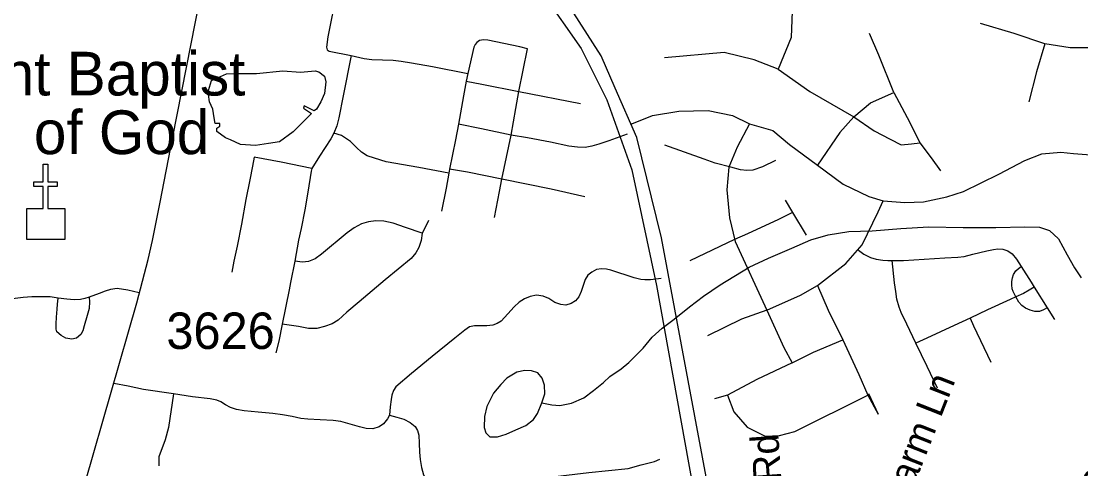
# Model space of a CAD drawing. Extents: x 1383679 to 1536984, y 460658 to 651027.
# Drawn here: x 1456433 to 1460069, y 477365 to 478901 of the extents above; entities that cross this region are included whole.
import ezdxf

# ---------------------------------------------------------------- set-up
doc = ezdxf.new("R2010")
doc.units = 0
for name, color, linetype in [('Exist Cultural Church CELL', 7, 'Continuous'), ('Exist Cultural Church Label', 7, 'Continuous'), ('Exist Hydrographic Misc Water Feature', 7, 'Continuous'), ('Exist Road Non-System Type 51', 7, 'Continuous'), ('Exist Road Non-System Type 51 Label', 7, 'Continuous'), ('Exist Road Secondary Type 51 Attributed', 7, 'Continuous'), ('Exist Road Secondary Type 51 Divided Attributed', 7, 'Continuous'), ('Exist Road Secondary Type 51 Number Label', 7, 'Continuous')]:
    doc.layers.add(name, color=color, linetype=linetype)

msp = doc.modelspace()

# ---------------------------------------------------------------- linework, layer by layer
at = {"layer": 'Exist Cultural Church CELL'}
msp.add_lwpolyline([(1456451.6, 478257.7), (1456508.6, 478257.9), (1456508.6, 478334), (1456476.6, 478334), (1456476.6, 478350), (1456508.6, 478350), (1456508.6, 478410.1), (1456524.6, 478410.1), (1456524.6, 478350), (1456556.6, 478350), (1456556.6, 478334), (1456524.6, 478334), (1456524.6, 478257.9), (1456582.2, 478257.7), (1456582.2, 478151.3), (1456451.6, 478151.3)], close=True, dxfattribs=at)
at = {"layer": 'Exist Hydrographic Misc Water Feature'}
for points in [[(1457086.1, 478697.7), (1457136.8, 478719.7), (1457169, 478721.3), (1457199.6, 478721.3), (1457239.9, 478721.3), (1457330.1, 478730.6), (1457391.3, 478725.9), (1457441.3, 478730.6), (1457454.2, 478727.5), (1457473.5, 478711.9), (1457478.3, 478693.1), (1457473.5, 478652.5), (1457460.6, 478624.4), (1457446.1, 478599.4), (1457438.1, 478593.1), (1457404.2, 478610.3), (1457401, 478602.5), (1457428.4, 478583.7), (1457404.2, 478558.7), (1457365.6, 478521.2), (1457318.8, 478486.8), (1457281.8, 478480.6), (1457236.7, 478474.3), (1457185.1, 478477.4), (1457151.3, 478493.1), (1457133.6, 478500.9), (1457104.6, 478522.8), (1457104.6, 478533.7), (1457114.2, 478540), (1457114.2, 478549.3), (1457104.6, 478549.3), (1457098.1, 478549.3), (1457094.9, 478569.7), (1457090.1, 478599.4), (1457078.8, 478624.4), (1457075.6, 478649.4), (1457075.6, 478663.4), (1457086.1, 478697.7)], [(1458219.4, 477591), (1458253.2, 477584.6), (1458281.3, 477582.4), (1458321.4, 477589.8), (1458363.7, 477608.6), (1458396.1, 477634.2), (1458430.8, 477661.4), (1458453.1, 477681.5), (1458491.6, 477708.6), (1458518, 477730.2), (1458567, 477779.3), (1458597.6, 477816.5), (1458632.2, 477847.7), (1458672.9, 477879), (1458725.6, 477920.5), (1458774.4, 477957.3), (1458831.1, 477996.4), (1458930.2, 478056.7), (1458996.7, 478087.4), (1459077.4, 478121.9), (1459141.9, 478151), (1459202.3, 478167.8), (1459272.5, 478178.7), (1459352.6, 478181.2), (1459450.8, 478189), (1459547, 478195.4), (1459665, 478192.9), (1459777.1, 478193.1), (1459877, 478195.2), (1459927.2, 478194.2), (1459960.9, 478182.1), (1459992.5, 478153.5), (1460021.4, 478098.8), (1460046.7, 478054), (1460070, 478019.9)], [(1458219.4, 477591), (1458229.9, 477622.8), (1458228.5, 477651.6), (1458220.9, 477675.5), (1458205.2, 477693.8), (1458183.4, 477701.7), (1458161.4, 477702.1), (1458133.2, 477697), (1458098.8, 477675.5), (1458078.5, 477653.8), (1458053.9, 477624.7), (1458031, 477578.4), (1458022.4, 477544.9), (1458021.8, 477507.2), (1458027.3, 477489), (1458041.1, 477474.8), (1458067.1, 477474.3), (1458097.3, 477483.5), (1458129.7, 477499.3), (1458163.9, 477514.2), (1458190.4, 477534.2), (1458204.7, 477555.2), (1458219.4, 477591)]]:
    msp.add_lwpolyline(points, dxfattribs=at)
at = {"layer": 'Exist Road Non-System Type 51'}
for p, q in [((1457965.9, 478720.8), (1457960, 478694.4)), ((1458140.6, 478659.9), (1458352.1, 478618.8)), ((1458082.5, 478358.9), (1458114.4, 478510.2)), ((1457902.9, 478393.2), (1457900.1, 478379.1)), ((1459054.6, 478286.4), (1459079.4, 478243.8)), ((1459079.4, 478243.8), (1459126, 478166.4)), ((1459908.4, 477988.7), (1459953.2, 477916.9)), ((1459953.2, 477916.9), (1459977.9, 477877.5)), ((1459340.2, 477623), (1459373.9, 477552.6)), ((1458856.1, 477618.1), (1458812, 477604.9)), ((1459338.1, 477618.1), (1459373.3, 477552))]:
    msp.add_line(p, q, dxfattribs=at)
for points in [[(1457515.9, 479001.6), (1457485.1, 478846.8), (1457480.6, 478811.8), (1457483, 478802.8), (1457489.1, 478797.4), (1457564.8, 478782.6)], [(1459091.3, 479037.1), (1459078.5, 478934.7), (1459075.3, 478845), (1459030.5, 478736.2)], [(1459945.3, 478822.6), (1459839.8, 478857.9), (1459724.6, 478893.1)], [(1459427.1, 478656.2), (1459375.9, 478784.2), (1459344, 478857.9)], [(1458140.6, 478659.9), (1458170.1, 478806.4), (1458143.6, 478813.2), (1458033.9, 478835.8), (1458019.4, 478836.5), (1458005.6, 478834.2), (1457996.5, 478827.7), (1457990.6, 478820.8), (1457985.4, 478811.7), (1457965.9, 478720.8)], [(1459945.3, 478822.6), (1459916.5, 478726.6), (1459890.9, 478624.1)], [(1460201.2, 478813), (1460121.2, 478809.8), (1460031.7, 478809.8), (1459945.3, 478822.6)], [(1459030.5, 478736.2), (1458947.3, 478768.2), (1458845, 478793.8), (1458640.2, 478774.6)], [(1457564.8, 478782.6), (1457538.1, 478644.8), (1457522.4, 478569), (1457515.5, 478542), (1457505, 478516.5)], [(1457564.8, 478782.6), (1457609.1, 478773.2), (1457635.4, 478769.5), (1457672.9, 478767.8), (1457709.4, 478767.4), (1457736.1, 478763.8), (1457771.9, 478758.3), (1457844.4, 478745.2), (1457965.9, 478720.8)], [(1459030.5, 478736.2), (1459139.2, 478659.4), (1459289.6, 478572.9)], [(1457960, 478694.4), (1457950.2, 478644.5), (1457932.9, 478546.9)], [(1457960, 478694.4), (1458013, 478685.2), (1458140.6, 478659.9)], [(1458114.4, 478510.2), (1458130.4, 478601.3), (1458140.6, 478659.9)], [(1459289.6, 478572.9), (1459347.2, 478620.9), (1459427.1, 478656.2)], [(1459427.1, 478656.2), (1459481.5, 478553.7), (1459516.7, 478483.3)], [(1458528.6, 478549), (1458599.4, 478577.3), (1458689, 478591.5), (1458790.5, 478593.9), (1458873, 478577.3), (1458932, 478549)], [(1459289.6, 478572.9), (1459241.6, 478518.5), (1459164.8, 478406.4)], [(1459289.6, 478572.9), (1459359.9, 478524.9), (1459414.3, 478496.1), (1459452.7, 478476.9), (1459487.9, 478480.1), (1459516.7, 478483.3)], [(1457932.9, 478546.9), (1457922.5, 478493.7), (1457902.9, 478393.2)], [(1458114.4, 478510.2), (1458012.5, 478531.3), (1457932.9, 478546.9)], [(1458932, 478549), (1458889.5, 478468.7), (1458861.2, 478400.3), (1458854.2, 478322.4), (1458863.6, 478225.6), (1458882.5, 478145.3), (1458991, 477909.2)], [(1458932, 478549), (1459012.2, 478525.4), (1459068.8, 478478.2), (1459164.8, 478406.4)], [(1457505, 478516.5), (1457495.6, 478497.4), (1457455.8, 478438), (1457430.1, 478395.8)], [(1457900.1, 478379.1), (1457797.1, 478399), (1457685.5, 478418.2), (1457645.4, 478430.3), (1457620.1, 478439.1), (1457600.9, 478451.2), (1457583.5, 478467), (1457562.6, 478487.9), (1457531.4, 478508.9), (1457505, 478516.5)], [(1458512.4, 478513.2), (1458448.9, 478489.7), (1458415.4, 478478.3), (1458391.2, 478471.7), (1458368.1, 478467.5), (1458341.9, 478468), (1458312, 478471.7), (1458248.6, 478485.5), (1458169.9, 478500.4), (1458114.4, 478510.2)], [(1458868.1, 478399.4), (1458814.6, 478413.3), (1458776, 478427.2), (1458641.1, 478475.8)], [(1459516.7, 478483.3), (1459555.1, 478432.1), (1459587.1, 478387.2)], [(1457232.6, 478434.2), (1457226.6, 478403.2), (1457217.6, 478356.8), (1457204.1, 478289.2), (1457188.4, 478204.5), (1457173.4, 478128.8), (1457162.1, 478077.1), (1457155.4, 478039.6)], [(1457430.1, 478395.8), (1457324.9, 478416.8), (1457232.6, 478434.2)], [(1459020.9, 478423.2), (1458976.4, 478400.5), (1458943.6, 478389.5), (1458922.8, 478388.6), (1458900.9, 478390.5), (1458868.1, 478399.4)], [(1459390.8, 478284.3), (1459465.4, 478278.6), (1459528.6, 478280.5), (1459609, 478297.7), (1459666.5, 478316.9), (1459787.1, 478376.3), (1459877, 478422.3), (1459934.5, 478445.3), (1459999.6, 478451), (1460043.6, 478447.2), (1460118.2, 478441.4), (1460162.8, 478425.7)], [(1457430.1, 478395.8), (1457428, 478386.2), (1457416.4, 478314), (1457405.9, 478254), (1457393.1, 478189.5), (1457384.1, 478149.8), (1457371.4, 478077.8)], [(1458082.5, 478358.9), (1457964.6, 478382.6), (1457902.9, 478393.2)], [(1459164.8, 478406.4), (1459252.9, 478341.8), (1459341, 478299.6), (1459390.8, 478284.3)], [(1457900.1, 478379.1), (1457891.1, 478328.3), (1457875.1, 478249.4)], [(1458057.2, 478227.2), (1458073.8, 478316.8), (1458082.5, 478358.9)], [(1458366.5, 478298.2), (1458251.8, 478323.9), (1458082.5, 478358.9)], [(1459165.5, 477994.2), (1459262.3, 478069.7), (1459318.9, 478133.5), (1459373.1, 478246.8), (1459390.8, 478284.3)], [(1459079.4, 478243.8), (1459030.8, 478220.8), (1458924.9, 478171.2), (1458880.1, 478151.5)], [(1457808.4, 478173.7), (1457751.9, 478193), (1457708.8, 478207.5), (1457676.6, 478215), (1457649.6, 478215.8), (1457624.9, 478212.8), (1457600.9, 478206), (1457575.4, 478191.8), (1457551.4, 478174.6), (1457462.9, 478101.1), (1457441.1, 478085.3), (1457418.6, 478076.3), (1457398.4, 478074.1), (1457371.4, 478077.8)], [(1457830.2, 478216.6), (1457819, 478193.2), (1457808.4, 478173.7)], [(1457808.4, 478173.7), (1457805, 478148.4), (1457797.4, 478124.8), (1457787.2, 478106.3), (1457771.2, 478086.9), (1457682, 478012.8), (1457592.8, 477937.8), (1457550.6, 477902.5), (1457520.4, 477875.5), (1457500.1, 477862.9), (1457473.1, 477852.8), (1457447.1, 477846.1), (1457418.4, 477846.9), (1457384.8, 477852.8), (1457328.6, 477861.7)], [(1458880.1, 478151.5), (1458830.4, 478128), (1458727.6, 478079)], [(1459305.5, 478114.8), (1459324.4, 478101), (1459347.1, 478090.1), (1459366, 478084.1), (1459388.9, 478081.2), (1459406.6, 478079.2), (1459421.6, 478079.2)], [(1459421.6, 478079.2), (1459459.9, 478079.6), (1459602.5, 478088.8), (1459647.1, 478091.1), (1459668.5, 478093.4), (1459698.4, 478101.1), (1459746, 478112.5), (1459769.5, 478117.7), (1459784.1, 478119.8), (1459800.9, 478118.2), (1459818.1, 478113), (1459833.2, 478102), (1459848.4, 478083.8), (1459864, 478059.1)], [(1457371.4, 478077.8), (1457357.1, 478004.3), (1457352.6, 477978.8), (1457328.6, 477861.7)], [(1459503.1, 477795.6), (1459471.4, 477861.8), (1459452.6, 477901), (1459445.8, 477919.2), (1459437.6, 477946.8), (1459433.8, 477972.9), (1459429.1, 478003.6), (1459421.6, 478079.2)], [(1459845.4, 477955), (1459836.4, 477973.4), (1459833.4, 477982.4), (1459831.6, 477995.8), (1459831.6, 478007.3), (1459833.9, 478020.6), (1459837.2, 478032.2), (1459845.4, 478044.6), (1459854.4, 478052.8), (1459864, 478059.1)], [(1459864, 478059.1), (1459898, 478005.4), (1459908.4, 477988.7)], [(1458628.6, 478017.8), (1458592.4, 478013.7), (1458572.6, 478013.7), (1458558.6, 478014.8), (1458535.9, 478020.7), (1458456.2, 478046.2), (1458441.1, 478050.3), (1458423.6, 478051.5), (1458406.8, 478048.6), (1458391.1, 478039.8), (1458377.1, 478029.4), (1458368.4, 478014.8), (1458361.4, 477993.9), (1458354.4, 477972.9), (1458346.2, 477955.5), (1458335.1, 477940.9), (1458320.1, 477931.7), (1458302, 477926.4), (1458284, 477928.8), (1458264.2, 477935.7), (1458243.1, 477948.8), (1458224.1, 477957.5), (1458200.9, 477960.2), (1458179.1, 477956.4), (1458159.6, 477948.2), (1458141.2, 477936.3), (1458123.9, 477920.7), (1458102.1, 477896.8), (1458080, 477871.8), (1458066.4, 477863.2), (1458050.6, 477857.8), (1458031.1, 477856.1), (1458007.4, 477856.1), (1457987.8, 477856.1), (1457971.5, 477851.8), (1457955.2, 477840.9), (1457920.5, 477813.8), (1457842.4, 477749.8), (1457771.9, 477692.3), (1457717.8, 477645.8), (1457710, 477633.9), (1457704.6, 477617.8), (1457702.2, 477603), (1457699.4, 477578), (1457696.4, 477548.9)], [(1458991, 477909.2), (1459106.6, 477961.1), (1459165.5, 477994.2)], [(1459165.5, 477994.2), (1459201.6, 477908.9), (1459252.2, 477807.5)], [(1459908.4, 477988.7), (1459891.2, 477977.8), (1459871.5, 477967), (1459845.4, 477955)], [(1456559.6, 477950.2), (1456532.6, 477954.7), (1456514.4, 477955.6), (1456494.4, 477955.6), (1456469.2, 477955.1), (1456439.1, 477952.5), (1456411.9, 477949.8), (1456376.8, 477945.2), (1456350.1, 477941), (1456329.6, 477938.3), (1456309.1, 477936.2)], [(1456665.6, 477953.7), (1456667.6, 477937.9), (1456666.1, 477915.3), (1456659.4, 477890.8), (1456649, 477855.4), (1456644.1, 477838.2), (1456637.6, 477826), (1456622.5, 477813.7), (1456606.2, 477810.2), (1456586.1, 477813.7), (1456569.4, 477822.1), (1456555.5, 477834.6), (1456552.4, 477844.6), (1456552.4, 477862.3), (1456553.9, 477884.9), (1456556, 477912.7), (1456557.6, 477929.9), (1456559.6, 477950.2)], [(1456665.6, 477953.7), (1456651.4, 477949.8), (1456635.8, 477946.2), (1456614.1, 477945.3), (1456589.1, 477946.8), (1456559.6, 477950.2)], [(1456837.5, 477968.3), (1456798.2, 477977.7), (1456761.9, 477983.1), (1456739.4, 477980.7), (1456720.6, 477974.8), (1456700.5, 477966.9), (1456665.6, 477953.7)], [(1459845.4, 477955), (1459826.8, 477946.4), (1459748.5, 477910.4), (1459688.8, 477882.4)], [(1459953.2, 477916.9), (1459941, 477910), (1459926.9, 477904.4), (1459911.4, 477904.8), (1459894.6, 477909.2), (1459878.4, 477916), (1459866.4, 477925.4), (1459856.5, 477936.6), (1459845.4, 477955)], [(1458991, 477909.2), (1458904.5, 477878), (1458787.8, 477820.8)], [(1458991, 477909.2), (1459049.7, 477781.1), (1459078.3, 477728.2)], [(1459688.8, 477882.4), (1459634.6, 477857), (1459540.1, 477812.7), (1459503.1, 477795.6)], [(1459688.8, 477882.4), (1459700.9, 477855.5), (1459760.5, 477731.2)], [(1457328.6, 477861.7), (1457316.6, 477803.4), (1457306.9, 477762.9)], [(1459078.3, 477728.2), (1459151, 477765.7), (1459252.2, 477807.5)], [(1459252.2, 477807.5), (1459307.2, 477688.6), (1459338.1, 477618.1)], [(1459576.4, 477641.5), (1459541.4, 477715.7), (1459503.1, 477795.6)], [(1459078.3, 477728.2), (1458957.3, 477671), (1458856.1, 477618.1)], [(1456955.4, 477622.2), (1456851.9, 477636.6), (1456800.1, 477648.1), (1456750.2, 477657.7)], [(1456955.4, 477622.2), (1456937.8, 477507.2), (1456927, 477464), (1456905, 477406.5), (1456904.5, 477375.1)], [(1457696.4, 477548.9), (1457689.9, 477536.4), (1457676.1, 477519.8), (1457661.2, 477509.1), (1457639.9, 477502.6), (1457616.8, 477503.2), (1457593.6, 477508.5), (1457530, 477526.9), (1457503.2, 477530.5), (1457458.1, 477533.5), (1457415.9, 477535.2), (1457392.8, 477537.7), (1457363.1, 477544.2), (1457329.1, 477550.1), (1457296.5, 477554.8), (1457245.4, 477559), (1457197.9, 477564.3), (1457171.8, 477568.5), (1457151.5, 477575.1), (1457133.8, 477584.6), (1457118.2, 477594.7), (1457104, 477600), (1457081.4, 477604.8), (1457020.1, 477612.1), (1456955.4, 477622.2)], [(1458856.1, 477618.1), (1458878.1, 477560.8), (1458924.3, 477508), (1458985.9, 477477.1), (1459034.3, 477479.3), (1459087.1, 477492.5), (1459338.1, 477618.1)], [(1457696.4, 477548.9), (1457721.9, 477541.8), (1457745.6, 477535.2), (1457767.6, 477524), (1457784.2, 477510.3), (1457792.6, 477496.1), (1457796.8, 477480.6), (1457798.5, 477452.7), (1457799.8, 477422.4), (1457801.5, 477397.4), (1457806.9, 477369.5), (1457813.4, 477344.6), (1457824.1, 477323.2), (1457837.8, 477310.1), (1457851.2, 477302.5), (1457869.2, 477298.8), (1457894.8, 477300.6), (1458057.6, 477317.2), (1458235.9, 477335.7), (1458380.1, 477352.2), (1458515.6, 477366.4), (1458559.6, 477378.7), (1458606.1, 477389.7), (1458624.4, 477398.2)]]:
    msp.add_lwpolyline(points, dxfattribs=at)
at = {"layer": 'Exist Road Secondary Type 51 Attributed'}
msp.add_lwpolyline([(1456427.3, 477070.2), (1456464.2, 477077), (1456534.3, 477098.6), (1456542.8, 477104.2), (1456585.7, 477158.9), (1456611.4, 477202.6), (1456636.6, 477266.2), (1456653.7, 477321), (1456829.7, 477934.5), (1456869, 478083.4), (1456883.3, 478148.5), (1456909.6, 478279.4), (1456951.5, 478498.5), (1457079.3, 479143.2), (1457091.1, 479196.8), (1457099.8, 479243.5), (1457101.4, 479259), (1457091.2, 479364.1), (1457067.4, 479430.8), (1456494.2, 480699.2)], dxfattribs=at)
at = {"layer": 'Exist Road Secondary Type 51 Divided Attributed'}
for points in [[(1458837.8, 475143.5), (1458860.6, 475380), (1458940.2, 475785.1), (1458975, 476071.6), (1458974.4, 476215.4), (1458954.5, 476349.3), (1458884.4, 476793.7), (1458630.1, 478157.4), (1458544.7, 478502.2), (1458470.7, 478670.4), (1458422.3, 478781.5), (1458271.4, 479018.1), (1458100.5, 479226.1), (1457884.5, 479508.8), (1457764.8, 479708.1), (1457688, 479902.1), (1457668.3, 480076.8), (1457671.2, 480649.6), (1457683.3, 481012.4)], [(1457618.7, 480994.9), (1457614.2, 480886.1), (1457614.2, 480629.6), (1457614, 480244), (1457625.4, 479987.5), (1457645.3, 479865), (1457717.2, 479668.5), (1457799.1, 479528.7), (1457995.2, 479271.7), (1458223, 478995.3), (1458353.9, 478807.2), (1458442.2, 478630.5), (1458527.6, 478391.1), (1458613.1, 477994.2), (1458834.8, 476764.4), (1458916.6, 476255.7), (1458923.1, 476147), (1458926, 476018.8), (1458798.2, 475346.4), (1458786.6, 475132.1)]]:
    msp.add_lwpolyline(points, dxfattribs=at)

# ---------------------------------------------------------------- texts
at = {"layer": 'Exist Cultural Church Label'}
for s, p in [('Covenant Baptist', (1455674.5, 478645.8)), ('Church of God', (1455773.9, 478444.6))]:
    msp.add_text(s, height=150, rotation=0, dxfattribs=at).set_placement(p)
at = {"layer": 'Exist Road Non-System Type 51 Label'}
for s, rotation, p in [('Southgate Commons Dr', 38.1699, (1455663.6, 478351.2)), ('Parks Farm Ln', 68.4908, (1459334.2, 476893.9)), ('Doe Run Rd', 94.0064, (1459079.2, 476790.1)), ('Goose Ct', 66.8976, (1459986.5, 476878.4))]:
    msp.add_text(s, height=95, rotation=rotation, dxfattribs=at).set_placement(p)
at = {"layer": 'Exist Road Secondary Type 51 Number Label'}
msp.add_text('3626', height=125, dxfattribs=at).set_placement((1456930.9, 477776.2))

doc.saveas('drawing.dxf')
